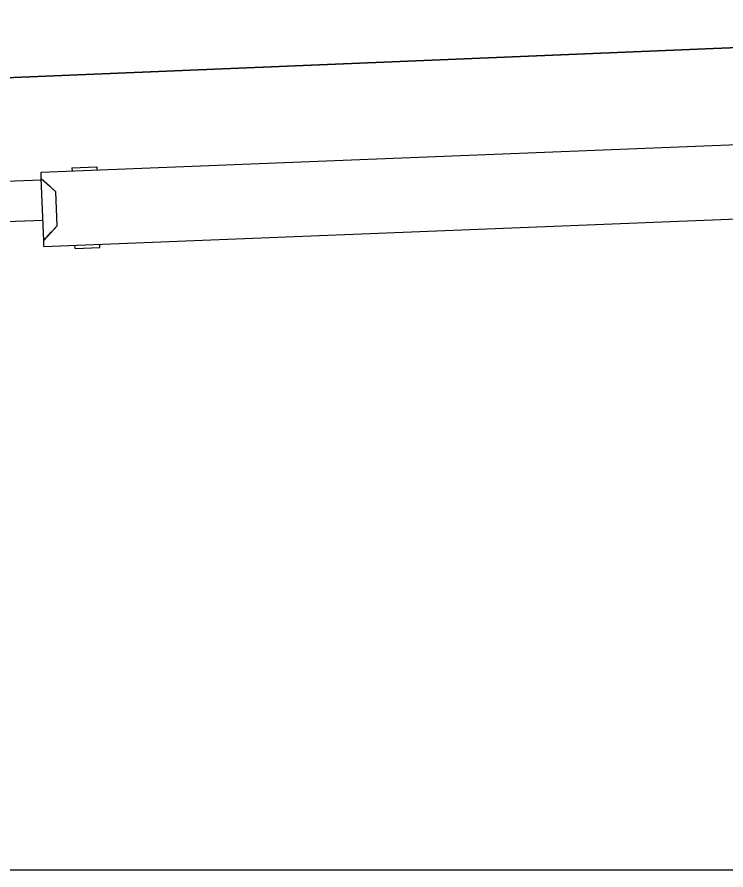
# Model space of a CAD drawing. Extents: x 9538 to 81668, y 7600 to 11751.
# Drawn here: x 25797.7 to 25845.3, y 9700.3 to 9757.6 of the extents above; entities that cross this region are included whole.
import ezdxf

# ---------------------------------------------------------------- set-up
doc = ezdxf.new("R2010")
doc.units = 0
doc.layers.add('dsnStdDimension', color=7, linetype='Continuous')
doc.layers.add('dsnStdTable', color=7, linetype='Continuous')

msp = doc.modelspace()

# ---------------------------------------------------------------- linework, layer by layer
at = {"layer": 'dsnStdDimension'}
for p, q in [((25896.121, 9757.604), (25420.831, 9738.081)), ((25169.173, 9700.291), (26200.864, 9700.291))]:
    msp.add_line(p, q, dxfattribs=at)
at = {"layer": 'dsnStdTable'}
for p, q in [((25420.727, 9738.081), (25896.121, 9757.604)), ((25799.306, 9747.177), (25864.046, 9749.767)), ((25799.306, 9747.177), (25864.046, 9749.767)), ((25801.379, 9747.469), (25803.045, 9747.535)), ((25801.379, 9747.469), (25803.045, 9747.535)), ((25801.379, 9747.469), (25801.388, 9747.261)), ((25801.379, 9747.469), (25801.388, 9747.261)), ((25803.045, 9747.535), (25803.053, 9747.327)), ((25803.045, 9747.535), (25803.053, 9747.327)), ((25799.323, 9746.761), (25799.306, 9747.177)), ((25799.323, 9746.761), (25799.306, 9747.177)), ((25799.489, 9742.598), (25799.323, 9746.761)), ((25800.297, 9745.862), (25799.323, 9746.761)), ((25799.489, 9742.598), (25799.323, 9746.761)), ((25800.297, 9745.862), (25799.323, 9746.761)), ((25799.327, 9746.648), (25387.762, 9730.184)), ((25800.389, 9743.572), (25800.297, 9745.862)), ((25800.389, 9743.572), (25800.297, 9745.862)), ((25799.506, 9742.181), (25864.246, 9744.771)), ((25799.506, 9742.181), (25864.246, 9744.771)), ((25799.435, 9743.941), (25387.762, 9727.475)), ((25799.489, 9742.598), (25800.389, 9743.572)), ((25799.489, 9742.598), (25800.389, 9743.572)), ((25799.506, 9742.181), (25799.489, 9742.598)), ((25799.506, 9742.181), (25799.489, 9742.598)), ((25801.596, 9742.056), (25801.588, 9742.265)), ((25801.596, 9742.056), (25801.588, 9742.265)), ((25803.261, 9742.123), (25803.253, 9742.331)), ((25803.261, 9742.123), (25803.253, 9742.331)), ((25801.596, 9742.056), (25803.261, 9742.123)), ((25801.596, 9742.056), (25803.261, 9742.123)), ((24764.016, 9700.291), (26377.722, 9700.291))]:
    msp.add_line(p, q, dxfattribs=at)
for points in [[(25799.323, 9746.761), (25799.868, 9746.257), (25800.297, 9745.862)], [(25799.323, 9746.761), (25799.868, 9746.257), (25800.297, 9745.862)], [(25799.489, 9742.598), (25799.993, 9743.143), (25800.389, 9743.572)], [(25799.489, 9742.598), (25799.993, 9743.143), (25800.389, 9743.572)]]:
    msp.add_lwpolyline(points, dxfattribs=at)

doc.saveas('drawing.dxf')
